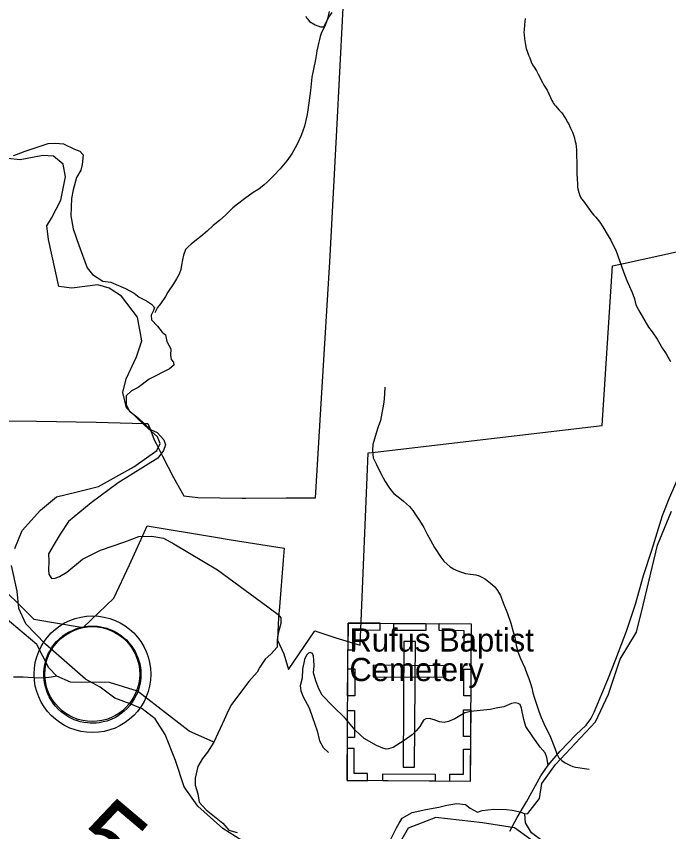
# Model space of a CAD drawing. Extents: x 1159738 to 1321356, y 736314 to 882035.
# Drawn here: x 1215533 to 1219753, y 828919 to 834191 of the extents above; entities that cross this region are included whole.
import ezdxf

# ---------------------------------------------------------------- set-up
doc = ezdxf.new("R2010")
doc.units = 0
for name, color, linetype in [('Exist Boundary Land Use Forest National US Forest Service', 7, 'Continuous'), ('Exist Civil Demographics Community CELL', 7, 'Continuous'), ('Exist Cultural Cemetery CELL', 7, 'Continuous'), ('Exist Cultural Cemetery Label', 7, 'Continuous'), ('Exist Hydrographic Creek Single Shore', 7, 'Continuous'), ('Exist Hydrographic Misc Water Feature', 7, 'Continuous'), ('Exist Hydrographic Pond Under 1500 Sq Ft', 7, 'Continuous'), ('Exist Road Non-System Type 51', 7, 'Continuous'), ('Exist Road Secondary Mileage Hundredths English Label', 7, 'Continuous'), ('Exist Road Secondary Type 41 Attributed', 7, 'Continuous'), ('Exist Road Secondary Type 51 Attributed', 7, 'Continuous')]:
    doc.layers.add(name, color=color, linetype=linetype)

msp = doc.modelspace()

# ---------------------------------------------------------------- linework, layer by layer
at = {"layer": 'Exist Boundary Land Use Forest National US Forest Service'}
for points in [[(1215484.8, 831575.2), (1215663.3, 831572.7), (1216048.8, 831567.2), (1216282.7, 831559.2), (1216367.2, 831558.4), (1216384.7, 831558.2), (1216396.8, 831527.3), (1216425.8, 831453.2), (1216438.5, 831428), (1216479.3, 831347.5), (1216549.7, 831208.2), (1216616.8, 831090.2), (1216707.7, 831079.2), (1216991.7, 831076.2), (1217018.5, 831076.4), (1217278.8, 831078.2), (1217468.8, 831077.2), (1217503.2, 831650.8), (1217511.7, 831792.2), (1217560.9, 832602.8), (1217565.7, 832683.2), (1217607.8, 833496.3), (1217623.4, 833788.9), (1217647.8, 834245.2)], [(1217259.7, 830674.2), (1217235.5, 830373.6), (1217229.8, 830303.2), (1217222, 830161.1), (1217221.8, 830157.2), (1217262.8, 830068.2), (1217292.7, 829967.2), (1217464.8, 830218.2), (1217599.8, 830173.2), (1217756.8, 830125.2), (1217808.7, 831368.2), (1217855.4, 831373.7), (1219321.7, 831545.3), (1219389.8, 832577.2), (1219461.2, 832593.1), (1219930.2, 832696.8)], [(1215451.8, 830485.2), (1215570, 830368.2), (1215646.8, 830292.2), (1215964.8, 830239.2), (1216162.8, 830428.2), (1216264.8, 830645.2), (1216340.3, 830811.3), (1216378.8, 830896.2), (1216807.8, 830825.2), (1216923.2, 830806.8), (1217265.8, 830752.2), (1217259.7, 830674.2)]]:
    msp.add_lwpolyline(points, dxfattribs=at)
at = {"layer": 'Exist Civil Demographics Community CELL'}
msp.add_lwpolyline([(1215715.1, 829986.7), (1215719.1, 830009), (1215726.2, 830035.3), (1215737.9, 830064.1), (1215749.6, 830087.1), (1215762.9, 830110.1), (1215777.9, 830130.5), (1215793.8, 830148), (1215812.2, 830166.4), (1215834.3, 830184.8), (1215856, 830199.4), (1215875.5, 830210.9), (1215895.8, 830220.7), (1215917.6, 830229.9), (1215940.1, 830237.2), (1215957.4, 830241.8), (1215976.9, 830244.7), (1215993.3, 830247.6), (1216018.8, 830248.6), (1216036.5, 830248.2), (1216059.2, 830247.2), (1216078.8, 830244.3), (1216098.4, 830240.3), (1216118.5, 830234.7), (1216139.1, 830226.9), (1216165.7, 830215.3), (1216190.8, 830201.3), (1216211, 830187.1), (1216231.7, 830171), (1216244.9, 830158.5), (1216261.4, 830140.9), (1216276.9, 830122.2), (1216289.2, 830103.8), (1216301.7, 830083.8), (1216311.5, 830063.1), (1216319.7, 830043.1), (1216325.9, 830023), (1216331, 830004.7), (1216335.4, 829980.4), (1216337.9, 829961.7), (1216339, 829937.7), (1216338.2, 829914.5), (1216335.9, 829891.7), (1216332.2, 829869.8), (1216325.6, 829845.2), (1216318.1, 829821.8), (1216308.9, 829801.6), (1216296.3, 829777.6), (1216283.1, 829756.3), (1216269.4, 829737.5), (1216252.5, 829718.5), (1216231.3, 829698.7), (1216211.2, 829682.2), (1216191.2, 829668.4), (1216173.9, 829658.4), (1216146.6, 829645.5), (1216118, 829634.6), (1216094.3, 829628.8), (1216067.9, 829623.5), (1216050.1, 829621.7), (1216032.2, 829620.6), (1216009.8, 829620.6), (1215992.7, 829622.3), (1215970.2, 829625.2), (1215946.5, 829630.4), (1215928.1, 829635.7), (1215907.5, 829643.2), (1215889.1, 829651.1), (1215873.4, 829660.1), (1215846.2, 829676.4), (1215823.9, 829693.5), (1215804.2, 829711.4), (1215786.4, 829730.8), (1215773.7, 829746.7), (1215761.8, 829763.4), (1215745.4, 829791.8), (1215738.5, 829806), (1215731.6, 829822), (1215721.3, 829854.8), (1215715.1, 829883), (1215712.4, 829903.6), (1215711.1, 829928.9), (1215710.8, 829947.7), (1215713, 829973.6)], close=True, dxfattribs=at)
for centre, radius in [((1216025.6, 829937), 377.3), ((1216024.5, 829938.1), 306.8)]:
    msp.add_circle(centre, radius, dxfattribs=at)
at = {"layer": 'Exist Cultural Cemetery CELL'}
for points in [[(1217679.4, 830267.9), (1218475.7, 830263), (1218469.5, 829244.5), (1217673.2, 829249.4)], [(1217678.3, 830094.6), (1217723.7, 830094.3), (1217724.5, 830223.1), (1217886.7, 830222.1), (1217887, 830266.6), (1217679.4, 830267.9)], [(1217975.6, 830266), (1218182.9, 830264.7), (1218182.6, 830219.1), (1217975.3, 830220.4)], [(1218474.9, 830089.6), (1218429.5, 830089.9), (1218430.3, 830218.6), (1218268.1, 830219.6), (1218268.3, 830264.1), (1218475.9, 830262.8)], [(1218114.7, 830148), (1218040, 830148.5), (1218035.1, 829337.3), (1218109.8, 829336.9)], [(1217676.4, 829798), (1217677.5, 829971.2), (1217723, 829971), (1217722, 829797.7)], [(1217840.9, 829994.7), (1217840.5, 829919.9), (1218311.4, 829917.1), (1218311.9, 829991.8)], [(1218427.5, 829797.6), (1218428.5, 829970.8), (1218474.1, 829970.5), (1218473, 829797.3)], [(1218425.8, 829533.9), (1218426.8, 829707.1), (1218472.4, 829706.8), (1218471.3, 829533.6)], [(1217674.7, 829529.1), (1217675.8, 829702.4), (1217721.3, 829702.1), (1217720.3, 829528.8)], [(1217805.5, 829248.8), (1217805.7, 829294.7), (1217717.7, 829295.2), (1217718.7, 829456.9), (1217674.2, 829457.2), (1217672.9, 829249.6)], [(1218337, 829245.3), (1218337.3, 829291.3), (1218425.2, 829290.7), (1218426.2, 829452.4), (1218470.8, 829452.1), (1218469.5, 829244.5)], [(1217903.3, 829293.9), (1218242.7, 829291.8), (1218242.4, 829246.2), (1217903, 829248.3)]]:
    msp.add_lwpolyline(points, close=True, dxfattribs=at)
at = {"layer": 'Exist Hydrographic Creek Single Shore'}
for points in [[(1215515.6, 833291.3), (1215534.6, 833297.7), (1215590.6, 833319.3), (1215674.5, 833347.3), (1215738, 833367.6), (1215786.3, 833370.2), (1215838.4, 833366.3), (1215909.6, 833332), (1215943.9, 833319.3), (1215965.5, 833295.1), (1215958.9, 833233.2), (1215950, 833195.1), (1215923.3, 833149.3), (1215900.5, 833067.9), (1215889, 833011.9), (1215886.5, 832901.2), (1215900.5, 832816), (1215937.3, 832710.5), (1215990.7, 832563.7), (1216025, 832520.4), (1216093.7, 832478.4), (1216144.5, 832472.1), (1216194.1, 832450.5), (1216238.6, 832430.1)], [(1216238.6, 832430.1), (1216294.5, 832399.6), (1216327.5, 832375.4), (1216375.3, 832350.6), (1216408.4, 832330.3), (1216427.4, 832307.4), (1216421.1, 832288.3), (1216405.8, 832259.1), (1216407.1, 832228.5), (1216446.5, 832187.8), (1216477, 832148.4), (1216498.6, 832130.6), (1216507.5, 832087.4), (1216532.9, 832041.6), (1216530.4, 831999.6), (1216535.5, 831972.9), (1216550.7, 831955.1), (1216552, 831936), (1216524, 831911.8), (1216391.8, 831843.8), (1216321.9, 831791.6), (1216277.5, 831768.7), (1216244.4, 831737), (1216244.4, 831678.4), (1216264.7, 831637.7), (1216323.2, 831591.9), (1216402, 831519.4), (1216444, 831499.1), (1216488.2, 831452.8), (1216498.4, 831421), (1216485.7, 831382.8), (1216448.8, 831333.2), (1216192, 831175.5), (1216017.9, 831044.5), (1215871, 830924.6), (1215817.6, 830843.2), (1215777, 830777), (1215741.4, 830714.7), (1215742.6, 830668.9), (1215741.4, 830611.7), (1215743.9, 830583.7), (1215761.7, 830557), (1215783.3, 830558.3), (1215812.5, 830569.7), (1215860.8, 830597.7), (1215961.3, 830680.4), (1216076.9, 830740.1), (1216234.5, 830792.3), (1216324.8, 830826.6), (1216408.7, 830830.5), (1216484.9, 830817.7), (1216551, 830780.8)], [(1218842.7, 829036.3), (1218916.5, 829133.3), (1218933.1, 829229.7), (1219021.1, 829354.3), (1219280.2, 829628.5), (1219363.2, 829808), (1219439.3, 830034.3), (1219543.9, 830208.8), (1219588.8, 830383.3), (1219680.1, 830771.1), (1219771.2, 830991.4)], [(1216551, 830780.8), (1216833.8, 830612.1), (1217118.5, 830402.2), (1217226, 830322.6), (1217243.8, 830302.3), (1217245.1, 830264.1), (1217228.6, 830210.7), (1217219.7, 830162.4), (1217219.7, 830112.7), (1217180.3, 830067), (1217142.2, 830033.9), (1217107.8, 829983), (1217090, 829951.2), (1217036.7, 829890.2), (1216925.1, 829741.2), (1216903.5, 829700.5), (1216878.1, 829643.2), (1216810.7, 829498.2), (1216770, 829433.4), (1216737, 829392.7), (1216707.7, 829340.5), (1216690.2, 829264.9), (1216690.2, 829220.4), (1216707.9, 829163.2), (1216715.6, 829111), (1216760.1, 829060.2), (1216868.1, 828974.9), (1216907.5, 828929.1), (1216960.9, 828913.9)], [(1217950.3, 828858.6), (1217993, 828943.3), (1218009.5, 828973.8), (1218029.9, 829006.9), (1218093.4, 829042.5), (1218181.1, 829062.9), (1218266.3, 829078.1), (1218317.1, 829090.8), (1218383.2, 829101), (1218437.9, 829095.9), (1218469.7, 829070.5), (1218516.7, 829046.3), (1218547.2, 829056.5), (1218620.3, 829065.6), (1218702.9, 829063), (1218741, 829059.2), (1218793.1, 829047.8), (1218822.4, 829033.8), (1218842.7, 829036.3)], [(1219757, 826733.6), (1219606.7, 826838.6), (1219357.9, 826990), (1219181, 827140.6), (1219035.4, 827373.9), (1218931.2, 827784.9), (1218934.8, 827918), (1218963.5, 828060), (1219067.6, 828281.8), (1219134.1, 828341.1), (1219161.1, 828407.6), (1219198.8, 828524.5), (1219191.6, 828648.5), (1219157.5, 828716.8), (1219123.3, 828756.4), (1219052.1, 828799.5), (1218940.1, 828855.3), (1218866.4, 828912.8), (1218826.9, 828977.5), (1218822.4, 829033.8)]]:
    msp.add_lwpolyline(points, dxfattribs=at)
at = {"layer": 'Exist Hydrographic Misc Water Feature'}
for points in [[(1217557.4, 834220.9), (1217546.3, 834175.1), (1217539.7, 834155.3), (1217531.1, 834133.5), (1217520.4, 834109.8), (1217507.8, 834086.2), (1217499.1, 834060.3), (1217492.3, 834032.5), (1217487.8, 834014.6), (1217483.3, 833994.8), (1217476.5, 833966.9), (1217474.1, 833949), (1217471.4, 833925), (1217469.1, 833911.1), (1217443.9, 833797.6), (1217435.6, 833711.8), (1217425.5, 833630.1), (1217413.5, 833556.3), (1217397.4, 833480.7), (1217375.8, 833419.3), (1217348.1, 833360), (1217314.5, 833300.8), (1217283.2, 833255.6), (1217239.8, 833204.7), (1217198.6, 833161.9), (1217155.4, 833119), (1217137, 833101.5), (1217102.1, 833072.4), (1217065.5, 833051.4), (1217008.3, 833010.9), (1216963.5, 832976.1), (1216932.7, 832952.9), (1216887.4, 832908.1), (1216846.5, 832871.2), (1216805.6, 832838.3), (1216768.6, 832801.2), (1216725.6, 832766.4), (1216699, 832745.1), (1216664.2, 832718), (1216643.7, 832700.6), (1216627.2, 832683), (1216614.2, 832647.3), (1216607.4, 832615.5), (1216602.5, 832581.6), (1216597.7, 832553.7), (1216587, 832524), (1216570.1, 832492.4), (1216549.2, 832460.9), (1216513.7, 832407.9), (1216497, 832378.3), (1216465.6, 832331.1), (1216447, 832307.6), (1216429.4, 832273.3)], [(1218825.3, 834176.5), (1218822.6, 834156.6), (1218820.2, 834134.7), (1218817.3, 834102.7), (1218816.8, 834086.7), (1218818.4, 834072.7), (1218819.6, 834044.6), (1218826.6, 834006.4), (1218831.9, 833982.2), (1218839.2, 833958), (1218846.9, 833939.7), (1218854.4, 833921.6), (1218863.6, 833895.4), (1218871.1, 833877.1), (1218882.8, 833860.8), (1218898.1, 833838.4), (1218909.5, 833816), (1218936.1, 833763.3), (1218945.6, 833745), (1218966.8, 833712.4), (1218989.5, 833665.7), (1218997, 833645.5), (1219002.7, 833635.4), (1219008.5, 833627.2), (1219014.2, 833619), (1219020, 833610.9), (1219045.4, 833584.2), (1219060.9, 833565.8), (1219080.2, 833537.2), (1219091.6, 833518.9), (1219097.4, 833508.7), (1219105, 833496.5), (1219118.3, 833468.1), (1219131.5, 833441.8), (1219140.7, 833411.4), (1219147.9, 833381.3), (1219151.6, 833369.1), (1219155, 833347), (1219156.5, 833329), (1219157.4, 833287), (1219158.3, 833246.9), (1219158.4, 833174.8), (1219161.4, 833138.7), (1219162.5, 833106.7), (1219164, 833086.6), (1219165.7, 833074.6), (1219171, 833050.4), (1219178.5, 833032.2), (1219182.3, 833022.1), (1219189.9, 833009.9), (1219201.5, 832995.5), (1219255.5, 832920), (1219269.1, 832905.6), (1219280.8, 832891.3), (1219307.9, 832858.6), (1219327.1, 832830), (1219361.5, 832771.1), (1219378.8, 832742.6), (1219397.8, 832702), (1219411, 832677.7), (1219437.2, 832604.9), (1219461.2, 832538.2), (1219481.8, 832481.6), (1219515.8, 832404.6), (1219532.7, 832364.1), (1219541.6, 832325.9), (1219555, 832297.5), (1219566.4, 832277.2), (1219621.8, 832181.6), (1219647, 832150.9), (1219677.8, 832104), (1219712.1, 832043.1), (1219737.1, 832008.4), (1219748.6, 831990), (1219763.9, 831959.6)], [(1216810.7, 829498.2), (1216651.8, 829568.6), (1216316.8, 829828), (1216134.8, 829884.2), (1215884.2, 829885.7), (1215796.1, 829925.5), (1215742.9, 829977.8), (1215665.2, 830130.2), (1215461.7, 830301.4), (1215247.7, 830400.9), (1214947.7, 830416.7), (1214824.7, 830461.9), (1214668.8, 830583.2), (1214549.7, 830775.9), (1214306.7, 831059.8), (1214094.7, 831247.9), (1213659.7, 831502.8), (1213212.7, 831623.3), (1212980.7, 831969.4), (1212816.6, 832376.5), (1212674.6, 833003)], [(1217916.2, 831793.5), (1217915.1, 831751.5), (1217912, 831715.5), (1217909.1, 831683.6), (1217897.5, 831625.8), (1217888.3, 831578.1), (1217873.1, 831536.5), (1217860, 831494.8), (1217851, 831459), (1217840, 831423.3), (1217837, 831385.4), (1217838.3, 831359.3), (1217841.6, 831335.2), (1217849.2, 831319), (1217862.6, 831292.6), (1217890.9, 831233.8), (1217919.7, 831183), (1217942.6, 831146.3), (1217960.1, 831123.8), (1217975.5, 831105.4), (1218014.8, 831074.3), (1218038.3, 831055.6), (1218077.2, 831020.6), (1218098.7, 830996), (1218121.6, 830959.3), (1218140.9, 830930.8), (1218169.8, 830886), (1218190.6, 830843.4), (1218211.6, 830802.8), (1218238.3, 830756), (1218278.7, 830694.9), (1218297.9, 830668.3), (1218319.4, 830647.8), (1218338.9, 830631.2), (1218360.6, 830618.7), (1218382.5, 830608), (1218412, 830597.2), (1218437.9, 830588.5), (1218471.8, 830583.6), (1218505.7, 830580.6), (1218527.5, 830574.1), (1218545.3, 830565.6), (1218569, 830551), (1218600.3, 830526.1), (1218627.7, 830501.3), (1218645, 830478.8), (1218664.2, 830446.3), (1218683, 830397.8), (1218711.1, 830328.9), (1218731.5, 830266.3), (1218748, 830211.9), (1218756.9, 830173.6), (1218765.6, 830123.3), (1218776.5, 830083), (1218795.3, 830038.5), (1218804.7, 830016.2), (1218821.7, 829977.7), (1218834.7, 829941.3), (1218847.8, 829908.9), (1218858.9, 829876.6), (1218868.2, 829848.3), (1218875.3, 829816.2), (1218884.3, 829781.9), (1218897.4, 829743.5), (1218912.2, 829699.1), (1218929, 829656.6), (1218946, 829618.1), (1218987.7, 829530.9), (1219015.7, 829458.1), (1219028.7, 829421.7), (1219042.1, 829397.3), (1219061.6, 829378.8), (1219083.2, 829364.2), (1219112.9, 829349.4), (1219132.5, 829340.8), (1219150.5, 829336.4), (1219237.8, 829323.1)], [(1215796.1, 829925.5), (1215759.9, 829918.5), (1215707.7, 829912), (1215649.6, 829913.5), (1215609.8, 829916.6), (1215577.8, 829917.4), (1215549.8, 829918.2), (1215515.7, 829919.1)]]:
    msp.add_lwpolyline(points, dxfattribs=at)
at = {"layer": 'Exist Hydrographic Pond Under 1500 Sq Ft'}
msp.add_lwpolyline([(1217405.2, 834191.1), (1217411.1, 834180.6), (1217418.1, 834172.4), (1217428.5, 834156.1), (1217467, 834135.1), (1217500.8, 834123.4), (1217522.9, 834123.4), (1217538.1, 834153.7), (1217555.6, 834184.1), (1217576.5, 834214.4)], dxfattribs=at)
at = {"layer": 'Exist Road Non-System Type 51'}
for points in [[(1218972.8, 829348.4), (1219051.6, 829438.7), (1219152, 829545.6), (1219219.1, 829608.4), (1219249.6, 829647.8), (1219270, 829692.3), (1219360.2, 829903.5), (1219411.1, 830034.5), (1219479.4, 830215.2), (1219537.8, 830389.4), (1219591.2, 830576.4), (1219644.6, 830739.2), (1219713.2, 830963.3), (1219757.7, 831077.7), (1219812.3, 831199.8), (1219863.2, 831285.1), (1219909.8, 831379.7), (1219995, 831508.2)], [(1218972.8, 829348.4), (1218965.3, 829399.9), (1218953.9, 829429.1), (1218922.1, 829464.7), (1218873.8, 829532.2), (1218829.3, 829599.6), (1218815.4, 829644.1), (1218800.1, 829717.9), (1218792.5, 829742), (1218779.8, 829748.4), (1218759.4, 829752.2), (1218736.6, 829748.4), (1218685.7, 829725.5), (1218647.6, 829719.1), (1218599.3, 829710.2), (1218533.2, 829702.6), (1218473.5, 829696.2), (1218435.3, 829687.3), (1218370.5, 829649.2), (1218329.8, 829631.4), (1218300.6, 829625), (1218271.4, 829630.1), (1218237, 829642.8), (1218204, 829650.5), (1218181.1, 829649.2), (1218167.1, 829640.3), (1218143, 829599.6), (1218118.8, 829570.3), (1218094.7, 829546.2), (1218041.3, 829508), (1217970.1, 829463.5), (1217941.6, 829455), (1217925.1, 829453.7), (1217904.8, 829458.8), (1217862.8, 829476.6), (1217782.8, 829521.1), (1217728.1, 829573.3), (1217660.7, 829653.4), (1217579.9, 829731.5), (1217511.3, 829801.4), (1217489.7, 829842.1), (1217470.6, 829894.3), (1217455.3, 829946.4), (1217459.2, 829992.2), (1217457.9, 830029.1), (1217455.3, 830053.3), (1217449, 830071.1), (1217433.7, 830077.4), (1217422.3, 830073.6), (1217409.6, 830059.6), (1217396.9, 830031.6), (1217384.2, 829970.6), (1217381.6, 829912.1), (1217370.2, 829862.5), (1217372.7, 829830.7), (1217389.2, 829790), (1217427.4, 829720), (1217449, 829656.4), (1217478.2, 829571.2), (1217494.7, 829506.3), (1217517.5, 829463.6), (1217551.8, 829431.8)], [(1218726.2, 828923.6), (1218773.2, 829010.1), (1218833, 829111.8), (1218925.8, 829279.7), (1218972.8, 829348.4)]]:
    msp.add_lwpolyline(points, dxfattribs=at)
at = {"layer": 'Exist Road Secondary Type 41 Attributed'}
for points in [[(1215523.7, 830749.8), (1215570.6, 830865.9), (1215689, 830996.9), (1215792.5, 831083.9), (1215925.8, 831116), (1216064.1, 831150.6), (1216293.6, 831279), (1216441.7, 831382.8), (1216463.9, 831429.7), (1216446.7, 831471.7), (1216365.2, 831545.8), (1216246.7, 831659.5), (1216222, 831758.3), (1216244.3, 831847.2), (1216310.9, 831988), (1216345.5, 832091.8), (1216316.2, 832245.2), (1216212.5, 832381.1), (1216133.5, 832433), (1216059.5, 832455.2), (1215891.6, 832433), (1215807.7, 832442.9), (1215741.1, 832746.7), (1215731.2, 832835.6), (1215760.8, 832885), (1215820.1, 833001.2), (1215852.1, 833151.8), (1215835.5, 833234), (1215773.8, 833285.9), (1215704.6, 833290.8), (1215559, 833263.6), (1215477.6, 833271.1)], [(1215538, 830474.5), (1215501.4, 830641.1)]]:
    msp.add_lwpolyline(points, dxfattribs=at)
at = {"layer": 'Exist Road Secondary Type 51 Attributed'}
for points in [[(1217113.8, 828784.4), (1216869.9, 828940.5), (1216707.6, 829083.6), (1216617.9, 829209.7), (1216562.2, 829379.4), (1216496.8, 829546.7), (1216432.2, 829649.6), (1216347.4, 829712.7), (1216269.9, 829746.6), (1216170.6, 829783), (1216076.1, 829853.3), (1215981.6, 829904.2), (1215722.3, 830132.2), (1215593.9, 830263.1), (1215550.3, 830362.5), (1215538, 830474.5)], [(1218871.5, 828859.5), (1218755.2, 828944.4), (1218548.2, 828975.9), (1218247.8, 829009.9), (1218068.5, 828942), (1217986.1, 828798.9)]]:
    msp.add_lwpolyline(points, dxfattribs=at)

# ---------------------------------------------------------------- texts
at = {"layer": 'Exist Cultural Cemetery Label'}
for s, p in [('Rufus Baptist', (1217687.7, 830083.7)), ('Cemetery', (1217687.7, 829892.7))]:
    msp.add_text(s, height=150, dxfattribs=at).set_placement(p)
at = {"layer": 'Exist Road Secondary Mileage Hundredths English Label'}
msp.add_text('5.22', height=500, rotation=319.8217, dxfattribs=at).set_placement((1215819.1, 828786.3))

doc.saveas('drawing.dxf')
